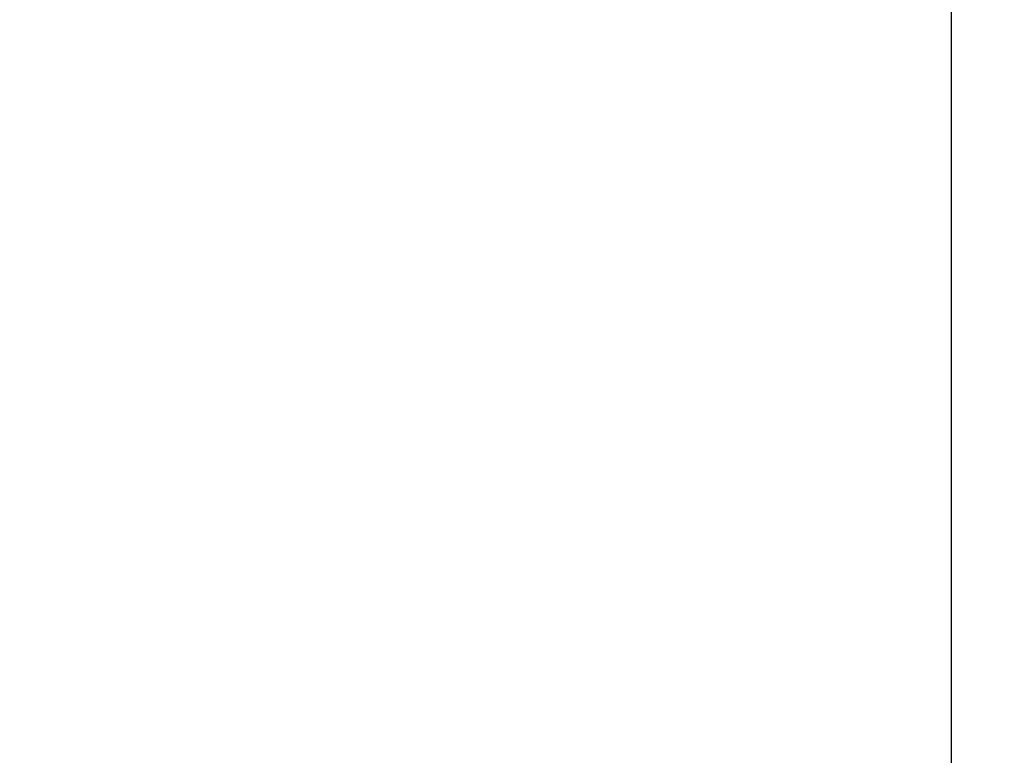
# Model space of a CAD drawing. Header units: millimetres. Extents: x -14064 to 10606674, y -83552 to 74051.
# Tile 528 of 656: x 28339 to 28401, y -16611 to -16565. Entities that reach past the tile are written whole.
import ezdxf

# ---------------------------------------------------------------- set-up
doc = ezdxf.new("R2010")
doc.units = ezdxf.units.MM

msp = doc.modelspace()

# ---------------------------------------------------------------- hatches: boundary and pattern name
at = {"lineweight": 9}
h = msp.add_hatch(dxfattribs=at)
h.set_pattern_fill('ANSI33', color=256, scale=50)
h.set_pattern_definition([(45, (-89874.83, 22034.33), (-224.5064, 224.5064), []), (45, (-89650.32, 22034.33), (-224.5064, 224.5064), [158.75, -79.375])])
h.paths.add_polyline_path([(30422.43875, -14930.1425), (30222.43875, -14930.1425), (30222.43875, -16130.69929), (29982.43875, -16130.69929), (29982.43875, -16350.1425), (30082.43875, -16350.1425), (30082.43875, -16360.1425), (29982.43875, -16360.1425), (29982.43875, -16520.1425), (30082.43875, -16520.1425), (30082.43875, -16530.14263), (30694.70337, -16530.14219), (30694.70337, -16124.3884), (30422.43875, -16128.02668), (30422.43875, -15638.95109), (30374.93847, -15638.95109), (30374.93847, -15635.81073), (30422.43875, -15635.81073)])
h.paths.add_polyline_path([(28862.43875, -16350.1425), (28962.43875, -16350.1425), (28962.43875, -16130.69929), (28722.43875, -16130.69929), (28522.43875, -16130.69929), (28522.43875, -16153.41644), (27997.43875, -16160.43203), (27997.16248, -16514.1425), (28114.93738, -16514.1425), (28114.93738, -16512.1425), (28274.93738, -16512.1425), (28400.02442, -16514.1425), (28400.02442, -16524.1425), (28446.42442, -16524.1425), (28446.42442, -16530.1438), (28862.43875, -16530.1435), (28862.43875, -16520.1425), (28962.43875, -16520.1425), (28962.43875, -16360.1425), (28862.43875, -16360.1425)])
h.paths.add_polyline_path([(28386.42442, -16564.1425), (28386.42442, -16530.1425), (27997.14998, -16530.1425), (27996.80715, -16969.07531), (28397.43892, -16969.07531), (28397.43876, -16564.14502)])
h.paths.add_polyline_path([(29472.43875, -16130.69929), (29363.57702, -16130.69929), (29360.57919, -16136.99255), (29364.71596, -16186.61667), (29370.23164, -16216.94261), (29375.74733, -16236.2408), (29385.40012, -16316.19065), (29382.68304, -16350.1425), (29472.43875, -16350.1425)])
h.paths.add_polyline_path([(29472.43875, -16360.1425), (29380.81645, -16360.1425), (29375.74733, -16386.49162), (29379.88443, -16418.19579), (29388.15796, -16437.49419), (29397.81041, -16448.52173), (29400.56826, -16462.30615), (29404.0952, -16520.1425), (29472.43875, -16520.1425)])
h.paths.add_polyline_path([(29972.43875, -16360.1425), (29472.43875, -16360.1425), (29472.43875, -16520.1425), (29972.43875, -16520.1425)])
h.paths.add_polyline_path([(29972.43875, -16130.69929), (29472.43875, -16130.69929), (29472.43875, -16350.1425), (29972.43875, -16350.1425)])
h.paths.add_polyline_path([(29972.43875, -16520.1425), (29472.43875, -16520.1425), (29472.43875, -16530.14307), (29972.43875, -16530.14271)])
h.paths.add_polyline_path([(29472.43875, -16520.1425), (29404.0952, -16520.1425), (29404.70505, -16530.14312), (29472.43875, -16530.14307)])
h.paths.add_polyline_path([(29472.43875, -16350.1425), (29382.74028, -16350.1425), (29380.81645, -16360.1425), (29472.43875, -16360.1425)])
h.paths.add_polyline_path([(29972.43875, -16350.1425), (29472.43875, -16350.1425), (29472.43875, -16360.1425), (29972.43875, -16360.1425)])
h.paths.add_polyline_path([(30082.43875, -16350.1425), (29972.43875, -16350.1425), (29972.43875, -16360.1425), (30082.43875, -16360.1425)])
h.paths.add_polyline_path([(30082.43875, -16520.1425), (29982.43875, -16520.1425), (29972.43875, -16520.1425), (29972.43875, -16530.14271), (30082.43875, -16530.14263)])
h.paths.add_polyline_path([(29982.43875, -16130.69929), (29972.43875, -16130.69929), (29972.43875, -16350.1425), (29982.43875, -16350.1425)])
h = msp.add_hatch(dxfattribs=at)
h.set_pattern_fill('ANSI31', color=256)
h.set_pattern_definition([(45, (-57538.0737, 22019.6352), (-2.24506403, 2.24506403), [])])
h.paths.add_polyline_path([(28492.43875, -16537.6425), (28492.43875, -16535.1425), (28422.43875, -16535.1425), (28422.43875, -16605.1425), (28424.93875, -16605.1425, 0.41421356), (28429.43875, -16600.6425), (28429.43875, -16551.1425, -0.41421356), (28438.43875, -16542.1425), (28487.93875, -16542.1425, 0.41421356)])
h.paths.add_polyline_path([(28446.42442, -16527.1425), (28446.42442, -16524.1425), (28386.42442, -16524.1425), (28386.42442, -16564.1425), (28389.42442, -16564.1425, 0.41421356), (28392.42442, -16561.1425), (28392.42442, -16536.1425, -0.41421356), (28398.42442, -16530.1425), (28443.42442, -16530.1425, 0.41421356)])

# ---------------------------------------------------------------- linework, layer by layer
for p in [(28397.43892, -16969.07531), (28397.43879, -16707.43199)]:
    msp.add_line(p, (28397.43875, -16530.22401))

doc.saveas('drawing.dxf')
